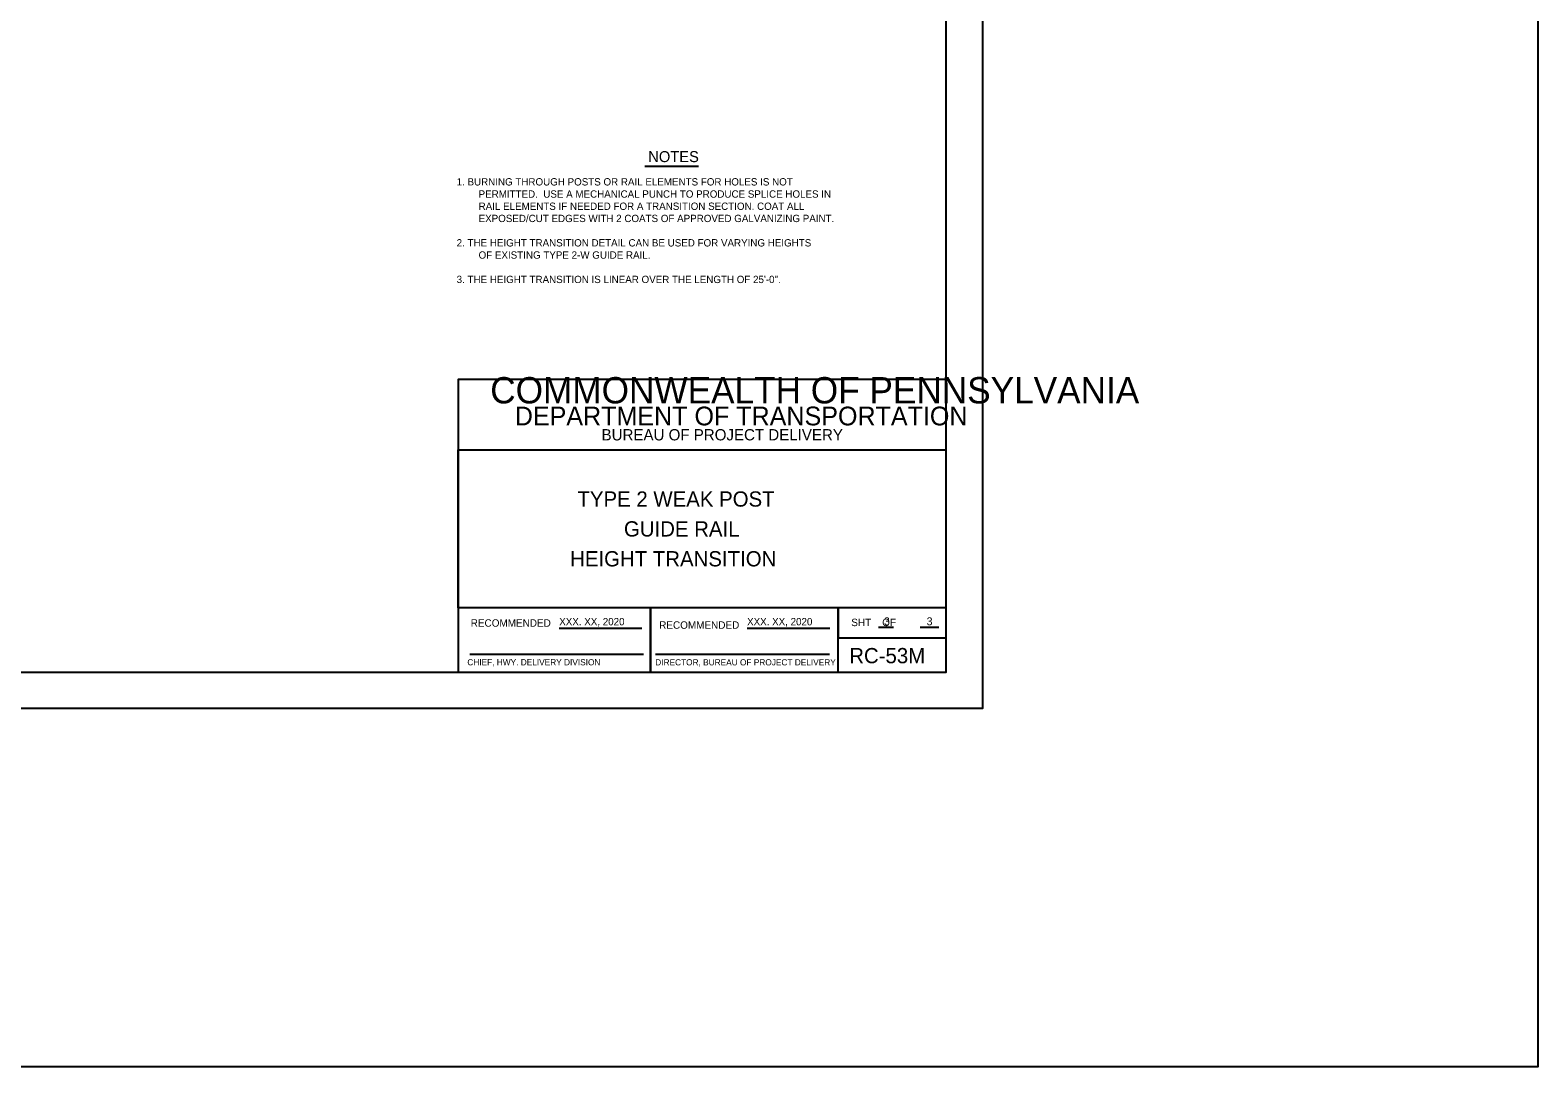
# Model space of a CAD drawing. Extents: x 637628 to 640188, y 298266 to 300751.
# Drawn here: x 639570 to 640188, y 299901 to 300326 of the extents above; entities that cross this region are included whole.
import ezdxf

# ---------------------------------------------------------------- set-up
doc = ezdxf.new("R2010")
doc.units = 0
for name, color, linetype in [('1', 7, 'Continuous'), ('2', 7, 'Continuous'), ('3', 7, 'Continuous')]:
    doc.layers.add(name, color=color, linetype=linetype)

msp = doc.modelspace()

# ---------------------------------------------------------------- linework, layer by layer
at = {"layer": '1'}
for p, q in [((639787, 300080.56), (639820.88, 300080.56)), ((639863.99, 300080.56), (639897.86, 300080.56)), ((639917.83, 300080.95), (639923.97, 300080.95)), ((639934.95, 300080.95), (639942.6, 300080.95)), ((639750.29, 300069.9), (639821.54, 300069.9)), ((639826.46, 300069.9), (639897.8, 300069.9))]:
    msp.add_line(p, q, dxfattribs=at)
msp.add_lwpolyline([(639119.52, 300641.58), (639960.52, 300641.58), (639960.52, 300047.58), (639119.52, 300047.58)], close=True, dxfattribs=at)
msp.add_lwpolyline([(639945.52, 300062.58), (639945.52, 300626.55), (639159.55, 300626.55), (639159.55, 300062.58), (639945.52, 300062.58), (639945.52, 300088.93), (639745.53, 300088.93), (639745.53, 300153.61), (639945.52, 300153.61), (639945.52, 300182.57), (639745.53, 300182.57), (639745.53, 300062.58), (639824.33, 300062.58), (639824.33, 300088.93), (639824.33, 300062.58), (639901.33, 300062.58), (639901.33, 300088.93), (639901.33, 300076.62), (639945.52, 300076.62)], dxfattribs=at)
at = {"layer": '2'}
msp.add_lwpolyline([(638881.69, 300750.65), (640188.06, 300750.65), (640188.06, 299900.76), (638881.69, 299900.76)], close=True, dxfattribs=at)
at = {"layer": '3'}
msp.add_line((639822.08, 300269.96), (639844.12, 300269.96), dxfattribs=at)

# ---------------------------------------------------------------- texts
at = {"layer": '1'}
for s, height, p in [('COMMONWEALTH OF PENNSYLVANIA', 10.7834, (639758.71, 300172.7)), ('DEPARTMENT OF TRANSPORTATION', 7.6843, (639768.77, 300163.7)), ('BUREAU OF PROJECT DELIVERY', 4.6221, (639804.34, 300157.54)), ('TYPE 2 WEAK POST', 6.25, (639794.45, 300130.39)), ('GUIDE RAIL', 6.25, (639813.5, 300118.14)), ('HEIGHT TRANSITION', 6.25, (639791.45, 300105.89)), ('RECOMMENDED', 3.048, (639750.7, 300081.17)), ('XXX. XX, 2020', 3, (639786.99, 300081.75)), ('APPROVED', 0.0192, (639788.55, 300080.51)), ('RECOMMENDED', 3.048, (639827.94, 300080.33)), ('XXX. XX, 2020', 3, (639863.98, 300081.75)), ('SHT    OF', 3.048, (639906.68, 300081.41)), ('CHIEF, HWY. DELIVERY DIVISION', 2.54, (639749.32, 300065.34)), ('RC-53M', 6.25, (639905.85, 300066.19)), ('DIRECTOR, BUREAU OF PROJECT DELIVERY', 2.54, (639826.34, 300065.31))]:
    msp.add_text(s, height=height, dxfattribs=at).set_placement(p)
at = {"layer": '3'}
for s, height, p in [('NOTES', 4.5, (639823.48, 300271.61)), ('1. BURNING THROUGH POSTS OR RAIL ELEMENTS FOR HOLES IS NOT ', 3, (639744.94, 300262.03)), ('PERMITTED.  USE A MECHANICAL PUNCH TO PRODUCE SPLICE HOLES IN ', 3, (639753.94, 300257.03)), ('RAIL ELEMENTS IF NEEDED FOR A TRANSITION SECTION. COAT ALL ', 3, (639753.94, 300252.03)), ('EXPOSED/CUT EDGES WITH 2 COATS OF APPROVED GALVANIZING PAINT.', 3, (639753.94, 300247.03)), ('2. THE HEIGHT TRANSITION DETAIL CAN BE USED FOR VARYING HEIGHTS ', 3, (639744.94, 300237.03)), ('OF EXISTING TYPE 2-W GUIDE RAIL. ', 3, (639753.94, 300232.03)), ('3. THE HEIGHT TRANSITION IS LINEAR OVER THE LENGTH OF 25\'-0".', 3, (639744.94, 300222.03)), ('3', 3.25, (639920.07, 300081.76)), ('3', 3.25, (639937.56, 300081.76))]:
    msp.add_text(s, height=height, dxfattribs=at).set_placement(p)

doc.saveas('drawing.dxf')
